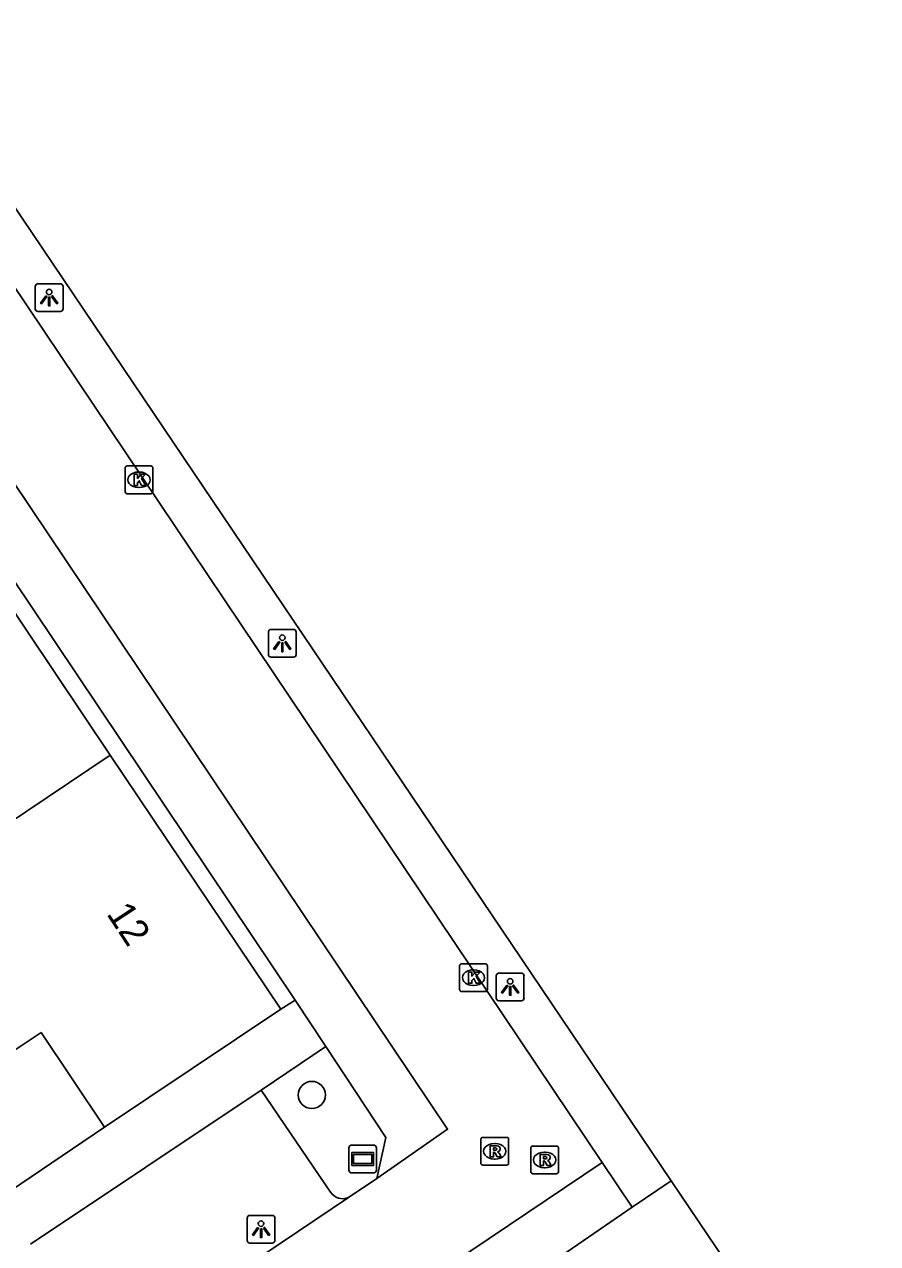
# Model space of a CAD drawing. Extents: x 158797 to 159887, y 384318 to 385255.
# Drawn here: x 159028.68 to 159059.36, y 384417.15 to 384460.99 of the extents above; entities that cross this region are included whole.
import ezdxf

# ---------------------------------------------------------------- set-up
doc = ezdxf.new("R2010")
doc.units = 0
for name, color, linetype in [('IMGEO_Boom', 7, 'Continuous'), ('IMGEO_Groenvoorziening', 7, 'Continuous'), ('IMGEO_Kolk', 7, 'Continuous'), ('IMGEO_Lichtpunt', 7, 'Continuous'), ('IMGEO_Pand', 7, 'Continuous'), ('IMGEO_Pand_nummerreeks', 7, 'Continuous'), ('IMGEO_Parkeervlak_open', 7, 'Continuous'), ('IMGEO_Rijbaan_lokaal_open', 7, 'Continuous'), ('IMGEO_Rioolput', 7, 'Continuous'), ('IMGEO_Straatnaambord', 7, 'Continuous'), ('IMGEO_Voetpad_open', 7, 'Continuous')]:
    doc.layers.add(name, color=color, linetype=linetype)

msp = doc.modelspace()

# ---------------------------------------------------------------- linework, layer by layer
at = {"layer": 'IMGEO_Boom'}
msp.add_circle((159039.012, 384422.494), 0.489, dxfattribs=at)
at = {"layer": 'IMGEO_Groenvoorziening'}
msp.add_lwpolyline([(159051.932, 384419.406), (159050.534, 384418.464)], dxfattribs=at)
at = {"layer": 'IMGEO_Kolk'}
for p, q in [((159032.296, 384444.189), (159032.296, 384445.041)), ((159032.371, 384445.115), (159033.223, 384445.115)), ((159033.297, 384445.041), (159033.297, 384444.189)), ((159032.784, 384444.895), (159032.809, 384444.895)), ((159033.223, 384444.115), (159032.371, 384444.115)), ((159032.807, 384444.335), (159032.782, 384444.335)), ((159044.323, 384426.287), (159044.323, 384427.139)), ((159044.398, 384427.213), (159045.25, 384427.213)), ((159044.811, 384426.993), (159044.836, 384426.993)), ((159045.324, 384427.139), (159045.324, 384426.287)), ((159045.25, 384426.213), (159044.398, 384426.213)), ((159044.834, 384426.433), (159044.809, 384426.433))]:
    msp.add_line(p, q, dxfattribs=at)
for points in [[(159032.296, 384444.189), (159032.296, 384445.041)], [(159032.371, 384445.115), (159033.223, 384445.115)], [(159033.297, 384445.041), (159033.297, 384444.189)], [(159032.617, 384444.815), (159032.74, 384444.815), (159032.74, 384444.664), (159032.87, 384444.815), (159033.034, 384444.815), (159032.888, 384444.664), (159033.041, 384444.415), (159032.889, 384444.415), (159032.804, 384444.579), (159032.74, 384444.512), (159032.74, 384444.415), (159032.617, 384444.415), (159032.617, 384444.815)], [(159033.223, 384444.115), (159032.371, 384444.115)], [(159044.323, 384426.287), (159044.323, 384427.139)], [(159044.398, 384427.213), (159045.25, 384427.213)], [(159045.324, 384427.139), (159045.324, 384426.287)], [(159044.644, 384426.913), (159044.767, 384426.913), (159044.767, 384426.762), (159044.897, 384426.913), (159045.061, 384426.913), (159044.915, 384426.762), (159045.068, 384426.513), (159044.916, 384426.513), (159044.831, 384426.677), (159044.767, 384426.61), (159044.767, 384426.513), (159044.644, 384426.513), (159044.644, 384426.913)], [(159045.25, 384426.213), (159044.398, 384426.213)]]:
    msp.add_lwpolyline(points, dxfattribs=at)
for centre, start, end in [((159032.373, 384445.039), 91.552, 178.448), ((159032.373, 384445.039), 91.552, 178.448), ((159033.221, 384445.039), 1.552, 88.448), ((159033.221, 384445.039), 1.552, 88.448), ((159032.373, 384444.191), 181.552, 268.448), ((159032.373, 384444.191), 181.552, 268.448), ((159033.221, 384444.191), 271.552, 358.448), ((159033.221, 384444.191), 271.552, 358.448), ((159044.4, 384427.137), 91.552, 178.448), ((159044.4, 384427.137), 91.552, 178.448), ((159045.248, 384427.137), 1.552, 88.448), ((159045.248, 384427.137), 1.552, 88.448), ((159044.4, 384426.289), 181.552, 268.448), ((159044.4, 384426.289), 181.552, 268.448), ((159045.248, 384426.289), 271.552, 358.448), ((159045.248, 384426.289), 271.552, 358.448)]:
    msp.add_arc(centre, 0.0765, start, end, dxfattribs=at)
for centre, major_axis, ratio, start_param, end_param in [((159032.783, 384444.615), (-0.387, 0.002), 0.722429, 4.712389, 7.853982), ((159032.808, 384444.615), (-0.39, 0.002), 0.717154, 1.570796, 4.712389), ((159044.81, 384426.713), (-0.387, 0.002), 0.722429, 4.712389, 7.853982), ((159044.835, 384426.713), (-0.39, 0.002), 0.717154, 1.570796, 4.712389)]:
    msp.add_ellipse(centre, major_axis=major_axis, ratio=ratio, start_param=start_param, end_param=end_param, dxfattribs=at)
at = {"layer": 'IMGEO_Lichtpunt'}
for p, q in [((159029.068, 384451.571), (159029.068, 384450.764)), ((159029.068, 384451.571), (159029.068, 384450.764)), ((159029.97, 384451.666), (159029.162, 384451.666)), ((159029.97, 384451.666), (159029.162, 384451.666)), ((159030.064, 384450.764), (159030.064, 384451.571)), ((159030.064, 384450.764), (159030.064, 384451.571)), ((159029.162, 384450.67), (159029.97, 384450.67)), ((159029.162, 384450.67), (159029.97, 384450.67)), ((159037.451, 384439.139), (159037.451, 384438.332)), ((159037.451, 384439.139), (159037.451, 384438.332)), ((159038.353, 384439.234), (159037.545, 384439.234)), ((159038.353, 384439.234), (159037.545, 384439.234)), ((159038.447, 384438.332), (159038.447, 384439.139)), ((159038.447, 384438.332), (159038.447, 384439.139)), ((159037.545, 384438.238), (159038.353, 384438.238)), ((159037.545, 384438.238), (159038.353, 384438.238)), ((159045.644, 384426.783), (159045.644, 384425.976)), ((159045.644, 384426.783), (159045.644, 384425.976)), ((159046.546, 384426.878), (159045.738, 384426.878)), ((159046.546, 384426.878), (159045.738, 384426.878)), ((159046.64, 384425.976), (159046.64, 384426.783)), ((159046.64, 384425.976), (159046.64, 384426.783)), ((159045.738, 384425.882), (159046.546, 384425.882)), ((159045.738, 384425.882), (159046.546, 384425.882)), ((159036.686, 384418.069), (159036.686, 384417.262)), ((159036.686, 384418.069), (159036.686, 384417.262)), ((159037.588, 384418.164), (159036.78, 384418.164)), ((159037.588, 384418.164), (159036.78, 384418.164)), ((159037.682, 384417.262), (159037.682, 384418.069)), ((159037.682, 384417.262), (159037.682, 384418.069)), ((159036.78, 384417.168), (159037.588, 384417.168)), ((159036.78, 384417.168), (159037.588, 384417.168))]:
    msp.add_line(p, q, dxfattribs=at)
for points in [[(159029.442, 384451.235), (159029.481, 384451.207), (159029.293, 384450.945), (159029.255, 384450.972), (159029.442, 384451.235)], [(159029.544, 384451.187), (159029.591, 384451.187), (159029.591, 384450.865), (159029.544, 384450.865), (159029.544, 384451.187)], [(159029.654, 384451.207), (159029.692, 384451.234), (159029.879, 384450.972), (159029.84, 384450.944), (159029.654, 384451.207)], [(159037.825, 384438.803), (159037.864, 384438.775), (159037.676, 384438.513), (159037.638, 384438.54), (159037.825, 384438.803)], [(159037.927, 384438.755), (159037.974, 384438.755), (159037.974, 384438.433), (159037.927, 384438.433), (159037.927, 384438.755)], [(159038.037, 384438.775), (159038.075, 384438.802), (159038.262, 384438.54), (159038.223, 384438.512), (159038.037, 384438.775)], [(159046.018, 384426.447), (159046.057, 384426.419), (159045.869, 384426.157), (159045.831, 384426.184), (159046.018, 384426.447)], [(159046.12, 384426.399), (159046.167, 384426.399), (159046.167, 384426.077), (159046.12, 384426.077), (159046.12, 384426.399)], [(159046.23, 384426.419), (159046.268, 384426.446), (159046.455, 384426.184), (159046.416, 384426.156), (159046.23, 384426.419)], [(159037.06, 384417.733), (159037.099, 384417.705), (159036.911, 384417.443), (159036.873, 384417.47), (159037.06, 384417.733)], [(159037.162, 384417.685), (159037.209, 384417.685), (159037.209, 384417.363), (159037.162, 384417.363), (159037.162, 384417.685)], [(159037.272, 384417.705), (159037.31, 384417.732), (159037.497, 384417.47), (159037.458, 384417.442), (159037.272, 384417.705)]]:
    msp.add_lwpolyline(points, dxfattribs=at)
for centre in [(159029.567, 384451.369), (159037.95, 384438.937), (159046.143, 384426.581), (159037.185, 384417.867)]:
    msp.add_circle(centre, 0.0994, dxfattribs=at)
for centre, start, end in [((159029.162, 384451.571), 90, 180), ((159029.162, 384451.571), 90, 180), ((159029.97, 384451.571), 0, 90), ((159029.97, 384451.571), 0, 90), ((159029.162, 384450.764), 180, 270), ((159029.162, 384450.764), 180, 270), ((159029.97, 384450.764), 270, 0), ((159029.97, 384450.764), 270, 360), ((159037.545, 384439.139), 90, 180), ((159037.545, 384439.139), 90, 180), ((159038.353, 384439.139), 0, 90), ((159038.353, 384439.139), 0, 90), ((159037.545, 384438.332), 180, 270), ((159037.545, 384438.332), 180, 270), ((159038.353, 384438.332), 270, 0), ((159038.353, 384438.332), 270, 360), ((159045.738, 384426.783), 90, 180), ((159045.738, 384426.783), 90, 180), ((159046.546, 384426.783), 0, 90), ((159046.546, 384426.783), 0, 90), ((159045.738, 384425.976), 180, 270), ((159045.738, 384425.976), 180, 270), ((159046.546, 384425.976), 270, 0), ((159046.546, 384425.976), 270, 360), ((159036.78, 384418.069), 90, 180), ((159036.78, 384418.069), 90, 180), ((159037.588, 384418.069), 0, 90), ((159037.588, 384418.069), 0, 90), ((159036.78, 384417.262), 180, 270), ((159036.78, 384417.262), 180, 270), ((159037.588, 384417.262), 270, 0), ((159037.588, 384417.262), 270, 360)]:
    msp.add_arc(centre, 0.0946, start, end, dxfattribs=at)
at = {"layer": 'IMGEO_Pand'}
for points in [[(159009.399, 384482.514), (159030.087, 384451.818), (159051.932, 384419.406)], [(159026.797, 384442.107), (159031.761, 384434.717)], [(159031.761, 384434.717), (159024.216, 384429.649)], [(159031.761, 384434.717), (159037.894, 384425.585)], [(159031.56, 384421.332), (159029.275, 384424.736), (159028.062, 384423.922), (159024.216, 384429.649)], [(159037.894, 384425.585), (159031.56, 384421.332)], [(159051.932, 384419.406), (159055.19, 384414.572), (159054.885, 384414.367), (159059.355, 384407.712)]]:
    msp.add_lwpolyline(points, dxfattribs=at)
at = {"layer": 'IMGEO_Parkeervlak_open'}
msp.add_lwpolyline([(159039.68, 384418.999), (159037.184, 384422.669)], dxfattribs=at)
msp.add_arc((159040.116, 384419.284), 0.521, 213.2218, 294.3998, dxfattribs=at)
at = {"layer": 'IMGEO_Rijbaan_lokaal_open'}
for points in [[(159008.108, 384481.658), (159049.456, 384420.063)], [(159041.344, 384419.489), (159043.895, 384421.261), (159017.774, 384460.19), (158973.327, 384430.334), (158974.445, 384428.713)], [(159049.456, 384420.063), (158998.844, 384386.033), (158964.867, 384435.489), (158968.275, 384437.803)], [(159040.331, 384418.81), (159041.344, 384419.489)], [(159031.302, 384412.733), (159040.331, 384418.81)]]:
    msp.add_lwpolyline(points, dxfattribs=at)
at = {"layer": 'IMGEO_Rioolput'}
for p, q in [((159045.087, 384420.044), (159045.087, 384420.896)), ((159045.162, 384420.97), (159046.014, 384420.97)), ((159046.088, 384420.896), (159046.088, 384420.044)), ((159045.575, 384420.75), (159045.6, 384420.75)), ((159046.883, 384419.733), (159046.883, 384420.585)), ((159046.958, 384420.659), (159047.81, 384420.659)), ((159047.371, 384420.439), (159047.396, 384420.439)), ((159047.884, 384420.585), (159047.884, 384419.733)), ((159046.014, 384419.97), (159045.162, 384419.97)), ((159045.598, 384420.19), (159045.573, 384420.19)), ((159047.81, 384419.659), (159046.958, 384419.659)), ((159047.394, 384419.879), (159047.369, 384419.879))]:
    msp.add_line(p, q, dxfattribs=at)
for points in [[(159045.087, 384420.044), (159045.087, 384420.896)], [(159045.162, 384420.97), (159046.014, 384420.97)], [(159046.088, 384420.896), (159046.088, 384420.044)], [(159045.676, 384420.668), (159045.424, 384420.67), (159045.424, 384420.27)], [(159045.424, 384420.27), (159045.548, 384420.27), (159045.548, 384420.432), (159045.559, 384420.432)], [(159045.602, 384420.589), (159045.548, 384420.589), (159045.548, 384420.508)], [(159045.548, 384420.508), (159045.6, 384420.508)], [(159046.883, 384419.733), (159046.883, 384420.585)], [(159046.958, 384420.659), (159047.81, 384420.659)], [(159047.884, 384420.585), (159047.884, 384419.733)], [(159046.014, 384419.97), (159045.162, 384419.97)], [(159045.606, 384420.403), (159045.677, 384420.27), (159045.817, 384420.27), (159045.752, 384420.396)], [(159047.472, 384420.357), (159047.22, 384420.359), (159047.22, 384419.959)], [(159047.22, 384419.959), (159047.344, 384419.959), (159047.344, 384420.121), (159047.355, 384420.121)], [(159047.398, 384420.278), (159047.344, 384420.278), (159047.344, 384420.197)], [(159047.344, 384420.197), (159047.396, 384420.197)], [(159047.402, 384420.092), (159047.473, 384419.959), (159047.613, 384419.959), (159047.548, 384420.085)], [(159047.81, 384419.659), (159046.958, 384419.659)]]:
    msp.add_lwpolyline(points, dxfattribs=at)
for centre, radius, start, end in [((159045.164, 384420.894), 0.0765, 91.552, 178.448), ((159045.164, 384420.894), 0.0765, 91.552, 178.448), ((159046.012, 384420.894), 0.0765, 1.552, 88.448), ((159046.012, 384420.894), 0.0765, 1.552, 88.448), ((159045.558, 384420.379), 0.0533, 26.0293, 88.6989), ((159045.584, 384420.697), 0.19, 274.7715, 282.9687), ((159045.608, 384420.493), 0.0964, 77.0061, 93.1865), ((159045.622, 384420.55), 0.0378, 276.6634, 79.6772), ((159045.675, 384420.558), 0.109, 350.3612, 89.416), ((159045.673, 384420.558), 0.112, 277.5842, 350.9817), ((159045.657, 384420.343), 0.108, 29.5134, 73.7905), ((159046.96, 384420.583), 0.0765, 91.552, 178.448), ((159046.96, 384420.583), 0.0765, 91.552, 178.448), ((159047.808, 384420.583), 0.0765, 1.552, 88.448), ((159047.808, 384420.583), 0.0765, 1.552, 88.448), ((159045.164, 384420.046), 0.0765, 181.552, 268.448), ((159045.164, 384420.046), 0.0765, 181.552, 268.448), ((159046.012, 384420.046), 0.0765, 271.552, 358.448), ((159046.012, 384420.046), 0.0765, 271.552, 358.448), ((159047.354, 384420.068), 0.0533, 26.0293, 88.6989), ((159047.38, 384420.386), 0.19, 274.7715, 282.9687), ((159047.404, 384420.182), 0.0964, 77.0061, 93.1865), ((159047.418, 384420.239), 0.0378, 276.6634, 79.6772), ((159047.471, 384420.247), 0.109, 350.3612, 89.416), ((159047.469, 384420.247), 0.112, 277.5842, 350.9817), ((159047.453, 384420.032), 0.108, 29.5134, 73.7905), ((159046.96, 384419.735), 0.0765, 181.552, 268.448), ((159046.96, 384419.735), 0.0765, 181.552, 268.448), ((159047.808, 384419.735), 0.0765, 271.552, 358.448), ((159047.808, 384419.735), 0.0765, 271.552, 358.448)]:
    msp.add_arc(centre, radius, start, end, dxfattribs=at)
for centre, major_axis, ratio, start_param, end_param in [((159045.574, 384420.47), (-0.387, 0.002), 0.722429, 4.712389, 7.853982), ((159045.599, 384420.47), (-0.39, 0.002), 0.717154, 1.570796, 4.712389), ((159047.37, 384420.159), (-0.387, 0.002), 0.722429, 4.712389, 7.853982), ((159047.395, 384420.159), (-0.39, 0.002), 0.717154, 1.570796, 4.712389)]:
    msp.add_ellipse(centre, major_axis=major_axis, ratio=ratio, start_param=start_param, end_param=end_param, dxfattribs=at)
at = {"layer": 'IMGEO_Straatnaambord'}
for p, q in [((159040.344, 384419.791), (159040.344, 384420.591)), ((159040.344, 384420.591), (159040.344, 384419.791)), ((159040.444, 384420.691), (159041.234, 384420.691)), ((159041.234, 384420.691), (159040.444, 384420.691)), ((159041.334, 384420.591), (159041.334, 384419.791)), ((159041.334, 384419.791), (159041.334, 384420.591)), ((159041.234, 384419.691), (159040.444, 384419.691)), ((159040.444, 384419.691), (159041.234, 384419.691))]:
    msp.add_line(p, q, dxfattribs=at)
for points in [[(159040.445, 384420.423), (159041.233, 384420.423), (159041.233, 384419.959), (159040.445, 384419.959), (159040.445, 384420.423)], [(159040.51, 384420.358), (159040.51, 384420.024), (159041.168, 384420.024), (159041.168, 384420.358), (159040.51, 384420.358)]]:
    msp.add_lwpolyline(points, dxfattribs=at)
for centre, start, end in [((159040.444, 384420.591), 90, 180), ((159040.444, 384420.591), 90, 180), ((159041.234, 384420.591), 0, 90), ((159041.234, 384420.591), 360, 90), ((159040.444, 384419.791), 180, 270), ((159040.444, 384419.791), 180, 270), ((159041.234, 384419.791), 270, 0), ((159041.234, 384419.791), 270, 0)]:
    msp.add_arc(centre, 0.1, start, end, dxfattribs=at)
at = {"layer": 'IMGEO_Voetpad_open'}
for points in [[(159038.416, 384425.907), (159017.243, 384457.47), (159014.545, 384455.657)], [(159037.894, 384425.585), (159038.416, 384425.907)], [(159038.416, 384425.907), (159039.519, 384424.235)], [(159037.184, 384422.669), (159039.519, 384424.235)], [(159039.519, 384424.235), (159041.673, 384420.97), (159041.344, 384419.489)], [(159028.897, 384417.13), (159037.184, 384422.669)], [(159027.382, 384418.521), (159031.56, 384421.332)], [(159050.534, 384418.464), (159049.456, 384420.063)], [(159047.004, 384416.043), (159050.534, 384418.464)]]:
    msp.add_lwpolyline(points, dxfattribs=at)

# ---------------------------------------------------------------- texts
at = {"layer": 'IMGEO_Pand_nummerreeks'}
msp.add_text('12', height=1, rotation=303.3456, dxfattribs=at).set_placement((159031.607, 384429.009))

doc.saveas('drawing.dxf')
